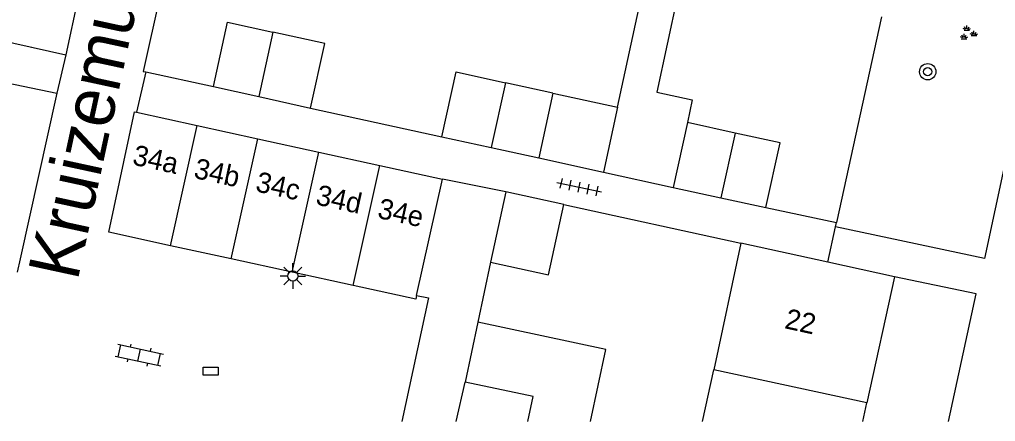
# Model space of a CAD drawing. Extents: x 130998 to 133001, y 398999 to 403002.
# Drawn here: x 131157.53 to 131205.49, y 399000 to 399019.77 of the extents above; entities that cross this region are included whole.
import ezdxf

# ---------------------------------------------------------------- set-up
doc = ezdxf.new("R2010")
doc.units = 0
for name, color, linetype in [('gg-afsc-erfafscheiding', 7, 'Continuous'), ('gg-afsc-hekwerk', 7, 'Continuous'), ('gg-afsc-muur', 7, 'Continuous'), ('gg-anno-huisnummerreeks BGT', 7, 'Continuous'), ('gg-anno-openbare ruimte label', 7, 'Continuous'), ('gg-bbg-bijgebouw', 7, 'Continuous'), ('gg-bbg-gedigitaliseerde bebouwing', 7, 'Continuous'), ('gg-bbg-gedigitaliseerde bijgebouw', 7, 'Continuous'), ('gg-bbg-hoofdgebouw', 7, 'Continuous'), ('gg-bbg-luifel en loopbrug', 7, 'Continuous'), ('gg-bbg-tussenscheiding', 7, 'Continuous'), ('gg-knt-verharding', 7, 'Continuous'), ('gt-grn-weggrens', 7, 'Continuous'), ('gt-symb-boom', 7, 'Continuous'), ('gt-symb-groenvak', 7, 'Continuous'), ('gt-symb-klinker verharding', 7, 'Continuous'), ('gt-symb-kolk center center', 7, 'Continuous'), ('gt-symb-lichtmast', 7, 'Continuous'), ('gt-symb-tegel verharding', 7, 'Continuous')]:
    doc.layers.add(name, color=color, linetype=linetype)

# ---------------------------------------------------------------- blocks, each defined once
blk = doc.blocks.new('gt0-LMAST')
at = {"layer": 'gt-symb-lichtmast'}
for p, q in [((-0.005, 0.246), (-0.005, 0.621)), ((-0.182, 0.173), (-0.447, 0.438)), ((0.172, 0.173), (0.437, 0.438)), ((-0.255, -0.004), (-0.63, -0.004)), ((-0.182, -0.181), (-0.447, -0.446)), ((-0.005, -0.254), (-0.005, -0.629)), ((0.437, -0.446), (0.172, -0.181)), ((0.245, -0.004), (0.62, -0.004))]:
    blk.add_line(p, q, dxfattribs=at)
blk.add_circle((-0.005, -0.004), 0.25, dxfattribs=at)
blk = doc.blocks.new('gt0-KL1')
at = {"layer": 'gt-symb-klinker verharding'}
for p, q in [((-1.15, 0.3), (1.15, 0.3)), ((-1, -0.3), (-1, 0.3)), ((-0.5, 0.3), (-0.5, 0.45)), ((0, -0.3), (0, 0.3)), ((0.5, 0.3), (0.5, 0.45)), ((1, -0.3), (1, 0.3)), ((-1.15, -0.3), (1.15, -0.3)), ((-0.5, -0.45), (-0.5, -0.3)), ((0.5, -0.45), (0.5, -0.3))]:
    blk.add_line(p, q, dxfattribs=at)
blk = doc.blocks.new('gt0-KOLKCC')
at = {"layer": 'gt-symb-kolk center center'}
blk.add_lwpolyline([(-0.375, 0.2), (0.375, 0.2), (0.375, -0.2), (-0.375, -0.2)], close=True, dxfattribs=at)
blk = doc.blocks.new('gt0-BOOM')
at = {"layer": 'gt-symb-boom'}
for radius in [0.4, 0.2]:
    blk.add_circle((0, 0), radius, dxfattribs=at)
blk = doc.blocks.new('gt0-GRVAK')
at = {"layer": 'gt-symb-groenvak'}
for p, q in [((-0.11, 0.189), (-0.228, 0.24)), ((-0.182, 0.153), (0.088, 0.153)), ((-0.091, 0.211), (-0.156, 0.322)), ((-0.047, 0.214), (-0.047, 0.393)), ((-0.004, 0.211), (0.061, 0.322)), ((0.015, 0.189), (0.133, 0.24)), ((0.262, -0.052), (0.197, 0.059)), ((0.305, -0.049), (0.305, 0.13)), ((0.349, -0.052), (0.414, 0.059)), ((-0.245, -0.228), (-0.363, -0.177)), ((-0.318, -0.264), (-0.047, -0.264)), ((-0.226, -0.206), (-0.291, -0.095)), ((-0.183, -0.203), (-0.183, -0.024)), ((-0.139, -0.206), (-0.074, -0.095)), ((-0.12, -0.228), (-0.002, -0.177)), ((0.243, -0.074), (0.125, -0.023)), ((0.17, -0.11), (0.441, -0.11)), ((0.368, -0.074), (0.486, -0.023))]:
    blk.add_line(p, q, dxfattribs=at)
blk = doc.blocks.new('gt0-TEG1')
at = {"layer": 'gt-symb-tegel verharding'}
for p, q in [((-1.125, 0), (1.125, 0)), ((-0.9, -0.25), (-0.9, 0.25)), ((-0.45, -0.25), (-0.45, 0.25)), ((0, -0.25), (0, 0.25)), ((0.45, -0.25), (0.45, 0.25)), ((0.9, -0.25), (0.9, 0.25))]:
    blk.add_line(p, q, dxfattribs=at)

msp = doc.modelspace()

# ---------------------------------------------------------------- linework, layer by layer
at = {"layer": 'gg-afsc-erfafscheiding'}
for p, q in [((131161.839, 399027.568), (131159.813, 399018.024)), ((131156.383, 399018.796), (131159.813, 399018.024)), ((131155.968, 399016.861), (131159.359, 399016.139)), ((131159.359, 399016.139), (131157.56, 399007.999)), ((131171.839, 399015.414), (131178.281, 399014)), ((131194.211, 399010.524), (131197.672, 399009.786)), ((131180.679, 399007.84), (131180.051, 399004.891))]:
    msp.add_line(p, q, dxfattribs=at)
at = {"layer": 'gg-afsc-hekwerk'}
for p, q in [((131159.813, 399018.024), (131159.359, 399016.139)), ((131181.43, 399011.298), (131178.318, 399011.922))]:
    msp.add_line(p, q, dxfattribs=at)
msp.add_lwpolyline([(131177.043, 399006.195), (131177.631, 399006.077), (131176.323, 399000)], dxfattribs=at)
at = {"layer": 'gg-afsc-muur'}
for p, q in [((131199.881, 399019.9), (131197.672, 399009.786)), ((131163.743, 399017.192), (131167.059, 399016.474)), ((131184.284, 399010.678), (131192.98, 399008.766)), ((131157.56, 399007.999), (131157.412, 399007.348))]:
    msp.add_line(p, q, dxfattribs=at)
msp.add_lwpolyline([(131165.281, 399024.742), (131163.617, 399017.219), (131163.743, 399017.192)], dxfattribs=at)
at = {"layer": 'gg-bbg-bijgebouw'}
for p, q in [((131167.059, 399016.474), (131169.289, 399015.98)), ((131169.289, 399015.98), (131171.839, 399015.414)), ((131163.287, 399015.208), (131166.255, 399014.56)), ((131166.255, 399014.56), (131169.251, 399013.904)), ((131169.251, 399013.904), (131172.247, 399013.249)), ((131178.281, 399014), (131180.705, 399013.475)), ((131172.247, 399013.249), (131175.244, 399012.594)), ((131180.705, 399013.475), (131183.043, 399012.969)), ((131175.244, 399012.594), (131178.318, 399011.922)), ((131177.043, 399006.195), (131178.318, 399011.922)), ((131184.284, 399010.678), (131181.43, 399011.298)), ((131189.646, 399011.511), (131191.992, 399011.004)), ((131191.992, 399011.004), (131194.211, 399010.524)), ((131167.941, 399007.993), (131164.944, 399008.646)), ((131170.938, 399007.341), (131167.941, 399007.993)), ((131173.934, 399006.688), (131170.938, 399007.341)), ((131178.994, 399000), (131179.423, 399001.942))]:
    msp.add_line(p, q, dxfattribs=at)
for points in [[(131164.944, 399008.646), (131161.915, 399009.306), (131163.184, 399015.231), (131163.287, 399015.208)], [(131177.043, 399006.195), (131177.005, 399006.019), (131173.934, 399006.688)]]:
    msp.add_lwpolyline(points, dxfattribs=at)
at = {"layer": 'gg-bbg-gedigitaliseerde bebouwing'}
for p in [(131192.98, 399008.766), (131191.087, 399000)]:
    msp.add_line(p, (131191.641, 399002.548), dxfattribs=at)
at = {"layer": 'gg-bbg-gedigitaliseerde bijgebouw'}
for p, q in [((131183.742, 399016.14), (131181.405, 399016.655)), ((131183.742, 399016.14), (131183.043, 399012.969)), ((131190.349, 399014.702), (131189.646, 399011.511)), ((131192.693, 399014.185), (131190.349, 399014.702)), ((131181.43, 399011.298), (131180.679, 399007.84))]:
    msp.add_line(p, q, dxfattribs=at)
for points in [[(131167.059, 399016.474), (131167.757, 399019.641), (131169.986, 399019.149)], [(131171.839, 399015.414), (131172.537, 399018.588), (131169.986, 399019.149)], [(131178.281, 399014), (131178.983, 399017.188), (131181.405, 399016.655)], [(131194.211, 399010.524), (131194.91, 399013.696), (131192.693, 399014.185)], [(131180.679, 399007.84), (131183.533, 399007.22), (131184.284, 399010.678)], [(131182.507, 399000), (131182.769, 399001.225), (131179.423, 399001.942)]]:
    msp.add_lwpolyline(points, dxfattribs=at)
at = {"layer": 'gg-bbg-hoofdgebouw'}
for p, q in [((131197.248, 399007.834), (131192.98, 399008.766)), ((131200.521, 399007.12), (131197.248, 399007.834)), ((131200.521, 399007.12), (131199.17, 399000.91)), ((131198.972, 399000), (131199.17, 399000.91))]:
    msp.add_line(p, q, dxfattribs=at)
at = {"layer": 'gg-bbg-luifel en loopbrug'}
for p, q in [((131183.742, 399016.14), (131186.92, 399015.452)), ((131186.92, 399015.452), (131186.23, 399012.265)), ((131183.043, 399012.969), (131186.23, 399012.265)), ((131186.23, 399012.265), (131189.646, 399011.511)), ((131180.051, 399004.891), (131179.423, 399001.942))]:
    msp.add_line(p, q, dxfattribs=at)
for points in [[(131186.92, 399015.452), (131188.185, 399021.3), (131189.872, 399020.935), (131188.845, 399016.191), (131190.59, 399015.813), (131190.349, 399014.702)], [(131185.587, 399000), (131186.345, 399003.545), (131180.051, 399004.891)]]:
    msp.add_lwpolyline(points, dxfattribs=at)
at = {"layer": 'gg-bbg-tussenscheiding'}
for p, q in [((131169.986, 399019.149), (131169.289, 399015.98)), ((131181.405, 399016.655), (131180.705, 399013.475)), ((131164.944, 399008.646), (131166.255, 399014.56)), ((131192.693, 399014.185), (131191.992, 399011.004)), ((131167.941, 399007.993), (131169.251, 399013.904)), ((131170.938, 399007.341), (131172.247, 399013.249)), ((131173.934, 399006.688), (131175.244, 399012.594)), ((131199.17, 399000.91), (131191.641, 399002.548))]:
    msp.add_line(p, q, dxfattribs=at)
at = {"layer": 'gg-knt-verharding'}
msp.add_line((131163.743, 399017.192), (131163.287, 399015.208), dxfattribs=at)
for points in [[(131208.476, 399024.44), (131204.942, 399008.022), (131197.626, 399009.575)], [(131203.182, 399000), (131204.545, 399006.276), (131200.521, 399007.12)]]:
    msp.add_lwpolyline(points, dxfattribs=at)
at = {"layer": 'gt-grn-weggrens'}
for p, q in [((131197.626, 399009.575), (131197.672, 399009.786)), ((131197.248, 399007.834), (131197.626, 399009.575))]:
    msp.add_line(p, q, dxfattribs=at)

# ---------------------------------------------------------------- block references
at = {"layer": 'gt-symb-boom'}
msp.add_blockref('gt0-BOOM', (131202.158, 399017.202), dxfattribs=at)
at = {"layer": 'gt-symb-groenvak'}
msp.add_blockref('gt0-GRVAK', (131204.127, 399019.088), dxfattribs=at)
at = {"layer": 'gt-symb-klinker verharding', "rotation": -12.1747511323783}
msp.add_blockref('gt0-KL1', (131163.418, 399003.265), dxfattribs=at)
at = {"layer": 'gt-symb-kolk center center'}
msp.add_blockref('gt0-KOLKCC', (131166.927, 399002.48), dxfattribs=at)
at = {"layer": 'gt-symb-lichtmast'}
msp.add_blockref('gt0-LMAST', (131170.972, 399007.159), dxfattribs=at)
at = {"layer": 'gt-symb-tegel verharding', "rotation": -12.062746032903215}
msp.add_blockref('gt0-TEG1', (131185.034, 399011.524), dxfattribs=at)

# ---------------------------------------------------------------- texts
at = {"layer": 'gg-anno-huisnummerreeks BGT'}
for s, p in [('34a', (131163.036, 399012.643)), ('34b', (131166.049, 399011.987)), ('34c', (131169.084, 399011.327)), ('34d', (131172.043, 399010.682)), ('34e', (131175.076, 399010.021)), ('22', (131195.082, 399004.593))]:
    msp.add_text(s, height=1, rotation=347.7, dxfattribs=at).set_placement(p)
at = {"layer": 'gg-anno-openbare ruimte label'}
msp.add_text('Kruizemuntweg', height=2.5, rotation=77.8, dxfattribs=at).set_placement((131160.381, 399006.869))

doc.saveas('drawing.dxf')
